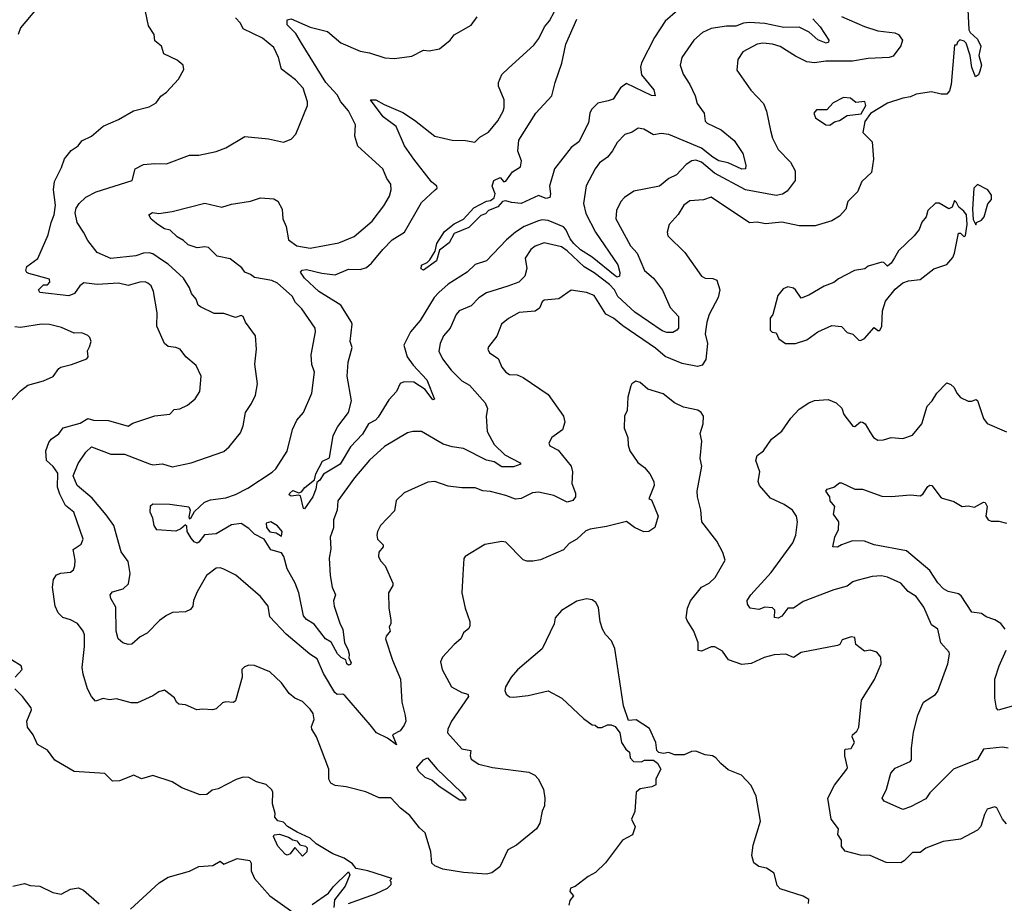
# Model space of a CAD drawing. Extents: x 1246230 to 1426786, y 660032 to 763141.
# Tile 330 of 566: x 1341810 to 1346944, y 717956 to 722562. Entities that reach past the tile are written whole.
import ezdxf

# ---------------------------------------------------------------- set-up
doc = ezdxf.new("R2010")
doc.units = 0

msp = doc.modelspace()

# ---------------------------------------------------------------- linework, layer by layer
at = {"layer": '0CON10XD'}
for points in [[(1341935, 722662.5), (1341815, 722520.8), (1341802.3, 722485)], [(1342637.9, 722252.1), (1342666.4, 722303.6), (1342662.5, 722325), (1342630.7, 722350.7), (1342562.5, 722385), (1342550, 722425), (1342515, 722452.5), (1342512, 722485), (1342481.2, 722531.2), (1342465.8, 722605)], [(1345945, 722567.6), (1345984.2, 722525), (1346028.5, 722455), (1346027.3, 722445), (1346015, 722440), (1345972.1, 722457.9), (1345927.3, 722497.3), (1345875, 722522.7), (1345795, 722521.9), (1345695, 722542.5), (1345615, 722547.3), (1345585, 722543.7), (1345545, 722528.7), (1345495, 722528.5), (1345415, 722515.6), (1345371.2, 722495), (1345325.7, 722455), (1345262.2, 722365), (1345254.4, 722325), (1345268.9, 722278.9), (1345304.5, 722225), (1345332.5, 722165), (1345343.1, 722125), (1345379.5, 722075), (1345385, 722034.2), (1345395, 722022.7), (1345468.1, 721988.1), (1345535, 721931.9), (1345580.5, 721865), (1345595.6, 721804.4), (1345594.4, 721785.6), (1345575, 721783.8), (1345505, 721815.7), (1345455, 721827), (1345425, 721846.2), (1345365, 721893.4), (1345195, 721964.5), (1345155, 721969.5), (1345115, 721961.4), (1345065, 721992.5), (1345035, 721997.5), (1345003.9, 721976.1), (1344965, 721964), (1344925, 721922), (1344902, 721878), (1344875.7, 721845), (1344834.3, 721815.7), (1344811.2, 721785), (1344764.5, 721695.5), (1344750.3, 721605), (1344762.7, 721552.7), (1344813.1, 721455), (1344928.9, 721285), (1344939.3, 721245), (1344937.3, 721225), (1344925, 721220.4), (1344915, 721226.7), (1344795, 721324.5), (1344735, 721362.3), (1344700.3, 721395), (1344679.7, 721419.7), (1344658.4, 721468.4), (1344645, 721482.9), (1344565, 721514.8), (1344535, 721518.3), (1344516.2, 721513.8), (1344440.5, 721485), (1344395, 721454.7), (1344348.2, 721415), (1344245, 721305.7), (1344185, 721286.5), (1344143.1, 721246.9), (1344045, 721182.9), (1343995, 721140.8), (1343972.1, 721115), (1343897.8, 720995), (1343848.7, 720935), (1343814, 720865), (1343830.3, 720805), (1343861.2, 720761.2), (1343933.1, 720685), (1343973.3, 720585), (1343965, 720580.8), (1343924.7, 720634.7), (1343865, 720672.7), (1343815, 720674.4), (1343793.6, 720666.4), (1343774.2, 720625), (1343735, 720581.2), (1343680, 720490), (1343665.3, 720474.8), (1343629.2, 720455), (1343598.4, 720401.6), (1343534.4, 720335.6), (1343480.8, 720245), (1343395, 720193), (1343375, 720162.2), (1343359.8, 720150.2), (1343354.2, 720115), (1343338.4, 720075), (1343295, 720012.5), (1343290, 720015), (1343275, 720080), (1343264.4, 720084.4), (1343225, 720079.1), (1343215.7, 720085), (1343219.3, 720095), (1343235, 720108.8), (1343265, 720095.6), (1343279.2, 720100.8), (1343296.3, 720123.7), (1343346.9, 720163.1), (1343354.7, 720195.3), (1343388.9, 720261.1), (1343425, 720279.2), (1343445.6, 720394.4), (1343468.3, 720441.7), (1343524.2, 720515), (1343540.8, 720575), (1343518.2, 720705), (1343522.2, 720777.8), (1343544.3, 720854.3), (1343533.3, 720885), (1343544.2, 720975), (1343540.8, 720985), (1343484.6, 721074.6), (1343369.2, 721145), (1343295, 721215.7), (1343274.3, 721245.7), (1343282.7, 721257.3), (1343305, 721260.4), (1343385, 721240.5), (1343455, 721232.7), (1343525, 721262.5), (1343585, 721260.8), (1343618.7, 721271.3), (1343645, 721293.3), (1343702.9, 721365), (1343752.7, 721415), (1343817.3, 721455), (1343905, 721608.9), (1343976.7, 721675), (1343986.2, 721685), (1343986, 721695), (1343957.3, 721717.3), (1343864.8, 721834.8), (1343817.1, 721905), (1343772.9, 722005), (1343705, 722055.8), (1343640, 722145), (1343667.5, 722145), (1343710, 722120), (1343808.6, 722078.6), (1343869.1, 722039.1), (1343975.7, 721955.7), (1344065, 721934.2), (1344135, 721932.5), (1344183.9, 721923.9), (1344209.4, 721950.6), (1344255, 721976.9), (1344303.5, 722035), (1344331.1, 722085), (1344336.7, 722105), (1344335.7, 722145), (1344307.1, 722215), (1344306.9, 722235), (1344323.4, 722276.6), (1344359.7, 722310.3), (1344490.3, 722429.7), (1344516.9, 722465), (1344546.7, 722525), (1344573.1, 722556.9), (1344598.5, 722605)], [(1345240.3, 722609.7), (1345175, 722554.4), (1345120, 722470), (1345052.4, 722337.6), (1345046.4, 722315), (1345052.9, 722275), (1345117, 722197), (1345124.1, 722165.9), (1345105, 722167.3), (1344975, 722230), (1344942.1, 722207.9), (1344905, 722148.9), (1344878.9, 722138.9), (1344825, 722126.9), (1344790.9, 722095), (1344782.3, 722075), (1344775.4, 722025), (1344725.4, 721925), (1344685, 721895.5), (1344598.9, 721785), (1344572.7, 721695), (1344578, 721655), (1344574.4, 721635), (1344555, 721630.8), (1344515, 721645.7), (1344424.6, 721604.6), (1344375, 721609.2), (1344345, 721618.8), (1344327.5, 721615), (1344303.6, 721586.4), (1344255, 721567.1), (1344239.3, 721550.7), (1344215, 721541.1), (1344151.3, 721478.7), (1344075, 721447.9), (1344050, 721400), (1343998.4, 721361.6), (1343983.4, 721305), (1343915, 721256.4), (1343904.1, 721264.1), (1343905, 721282.9), (1343935, 721296.7), (1343948.9, 721311.1), (1343976.7, 721355), (1343985, 721395.9), (1344025, 721458.1), (1344075, 721498.7), (1344125, 721523.1), (1344178, 721582), (1344245, 721615.7), (1344265, 721619.4), (1344285, 721633.8), (1344289.2, 721655), (1344273.8, 721695), (1344283.3, 721725), (1344315, 721740), (1344335, 721717.5), (1344345, 721721.2), (1344380, 721770), (1344421.4, 721795), (1344426.4, 721826.4), (1344407.7, 721877.7), (1344413.1, 721935), (1344501.6, 722075), (1344585.4, 722165), (1344601.5, 722235), (1344636.6, 722335), (1344657.6, 722435), (1344715.6, 722564.4)], [(1346754.5, 722615), (1346759.3, 722509.3), (1346766.7, 722495), (1346805, 722461.2), (1346822, 722425), (1346811.2, 722375), (1346826, 722325), (1346815.9, 722294.1)], [(1346815.9, 722294.1), (1346808.8, 722275), (1346794.2, 722264.2), (1346775, 722312.5), (1346766, 722375), (1346745, 722440), (1346735, 722450), (1346713, 722457), (1346700, 722445), (1346695, 722430), (1346685, 722430), (1346666.3, 722225), (1346658.3, 722191.7), (1346645.3, 722174.7), (1346615, 722173.5), (1346564.4, 722185.6), (1346485, 722174.2), (1346455, 722160), (1346415, 722153.1), (1346335, 722126.7), (1346247.3, 722072.7), (1346217.5, 722032.5), (1346206.2, 721975), (1346255.7, 721925), (1346261.4, 721835), (1346251.2, 721765), (1346200.9, 721719.1), (1346178.6, 721665), (1346128.6, 721615), (1346117.5, 721575), (1346085, 721538), (1346045.5, 721514.5), (1345957.7, 721487.7), (1345875, 721487.8), (1345785, 721506.8), (1345698.5, 721498.5), (1345655, 721506.5), (1345615, 721502.9), (1345415, 721637.5), (1345375, 721623.1), (1345305, 721618.5), (1345273.7, 721596.3), (1345243.8, 721546.2), (1345197.5, 721495), (1345186.7, 721455), (1345190, 721435), (1345278.3, 721348.3), (1345366, 721225), (1345385, 721214.4), (1345425, 721212.9), (1345444.4, 721204.4), (1345460.5, 721155), (1345452.7, 721115), (1345405.3, 721024.8), (1345393.1, 720985), (1345384.6, 720924.6), (1345397.1, 720875), (1345388.4, 720791.6), (1345368.2, 720761.8), (1345345, 720755.3), (1345265, 720770.8), (1345175, 720806.8), (1345125, 720849.6), (1344955.9, 720965.9), (1344906.6, 721006.6), (1344867.1, 721027.1), (1344805, 721124.4), (1344765, 721140.4), (1344685, 721152), (1344622, 721108), (1344545, 721100.9), (1344535, 721092), (1344520.9, 721059.1), (1344497.5, 721042.5), (1344415, 721036.8), (1344359.1, 721005), (1344322.1, 720975), (1344298.1, 720911.9), (1344255, 720856.7), (1344251.4, 720845), (1344259.2, 720825), (1344305, 720796.2), (1344325, 720751.2), (1344345, 720724.3), (1344365, 720712.9), (1344405, 720711.1), (1344435, 720697.1), (1344565, 720608.8), (1344646, 720495), (1344652, 720465), (1344641.2, 720425), (1344585, 720384), (1344568.6, 720355), (1344575, 720340.8), (1344618.7, 720318.7), (1344685.6, 720235), (1344693.3, 720205), (1344688.6, 720145), (1344708, 720095), (1344707.5, 720075), (1344695, 720055.8), (1344665, 720047.5), (1344595, 720082.7), (1344515, 720100), (1344484.5, 720095.5), (1344424.3, 720065.7), (1344395, 720062.2), (1344345, 720082.9), (1344265, 720102.9), (1344225, 720106), (1344185, 720121.4), (1344115, 720121.4), (1344045, 720130), (1343975, 720154.4), (1343938.7, 720151.3), (1343853, 720113), (1343815, 720096), (1343773.3, 720056.7), (1343765, 720002.9), (1343692.1, 719925), (1343675.6, 719895), (1343672.9, 719875), (1343676.2, 719855), (1343706.2, 719825), (1343706, 719815), (1343682.5, 719787.5), (1343681.4, 719765), (1343692.2, 719742.2), (1343716, 719715), (1343755.7, 719625), (1343755, 719612.5), (1343734, 719575), (1343734.3, 719495), (1343745.8, 719434.2), (1343745.9, 719414.1), (1343737.5, 719395), (1343742.5, 719375), (1343720.3, 719349.7), (1343717.1, 719335), (1343753.3, 719223.3), (1343795.9, 719125), (1343802.5, 719005), (1343820.8, 718935), (1343822.8, 718905), (1343815.8, 718885), (1343794.1, 718855.9), (1343754.6, 718835), (1343775, 718782.5), (1343727.8, 718817.8), (1343670.6, 718845), (1343636.9, 718886.9), (1343505, 719039.2), (1343495, 719046), (1343465, 719045.5), (1343453.6, 719055), (1343395, 719154.4), (1343361, 719231), (1343322.5, 719255), (1343198.9, 719358.9), (1343115, 719450), (1343105.9, 719505), (1343066.2, 719555), (1342937.3, 719667.3), (1342875, 719698.9), (1342855, 719705.3), (1342835, 719703.3), (1342784.3, 719665), (1342735, 719579.2), (1342717.3, 719535), (1342712.9, 719505), (1342701.7, 719488.3), (1342675, 719476), (1342607.7, 719472.3), (1342575, 719455.8), (1342539.8, 719430.2), (1342475.7, 719365), (1342438, 719345), (1342395, 719307.1), (1342375, 719305.7), (1342347.5, 719315), (1342324.3, 719335), (1342312.7, 719375), (1342310.9, 719500.9), (1342285.8, 719545), (1342281.2, 719565), (1342295, 719580), (1342350, 719595), (1342378.3, 719621.7), (1342386.7, 719675), (1342375, 719737.5), (1342338.5, 719788.5), (1342300.8, 719925), (1342261.3, 719981.3), (1342187.4, 720067.4), (1342110.5, 720135), (1342088.9, 720185), (1342115, 720248.5), (1342155, 720308.8), (1342185, 720335.4), (1342285, 720297.9), (1342356.8, 720296.8), (1342486.5, 720246.5), (1342505, 720242.7), (1342555, 720247.9), (1342605, 720231.4), (1342705, 720253.3), (1342875, 720310.8), (1342902, 720335), (1342961.3, 720408.7), (1342975.6, 720445), (1342988.1, 720515), (1343019.1, 720560.9), (1343039.5, 720605), (1343050, 720665), (1343036.8, 720766.8), (1343044.4, 720845), (1343039.4, 720915), (1342987.5, 720985), (1342976, 721015), (1342965, 721020), (1342935, 721010), (1342875, 721030.5), (1342825, 721031.4), (1342753.3, 721065), (1342740, 721075), (1342731.2, 721105), (1342705.8, 721135), (1342695.6, 721165), (1342665, 721215.8), (1342585, 721287.7), (1342555, 721306.9), (1342505, 721342.2), (1342485, 721347.5), (1342455, 721345.5), (1342415, 721331.8), (1342285, 721316.9), (1342215, 721349.2), (1342165, 721410.8), (1342143.8, 721455), (1342109.5, 721505), (1342100, 721555), (1342105, 721580), (1342120.5, 721605), (1342155, 721636.5), (1342208.8, 721665), (1342397.5, 721725), (1342412, 721785), (1342455, 721806.9), (1342515, 721812.9), (1342575, 721810.5), (1342695, 721856), (1342745, 721856.9), (1342834.2, 721875.8), (1342885.6, 721894.4), (1342985, 721954), (1343108.3, 721941.7), (1343185, 721924.2), (1343225, 721940), (1343250, 721965), (1343311.4, 722115), (1343311.4, 722135), (1343288.1, 722205), (1343248.1, 722248.1), (1343175.8, 722305), (1343159.5, 722365), (1343135, 722418.1), (1343076.5, 722466.5), (1342975.8, 722515), (1342961.5, 722545), (1342935, 722571.5)], [(1346095, 722578.2), (1346215, 722526.2), (1346285, 722504.6), (1346373.5, 722493.5), (1346393.3, 722485), (1346412.5, 722455), (1346405, 722425.7), (1346365, 722372.9), (1346344.5, 722365.5), (1346235, 722360.9), (1346153.3, 722346.7), (1346013.8, 722346.2), (1345955, 722337.1), (1345915, 722342), (1345855, 722371.9), (1345775, 722423.1), (1345735, 722435.4), (1345685, 722439.3), (1345654.7, 722435.3), (1345580, 722395), (1345554.2, 722355), (1345549.1, 722299.1), (1345622, 722195), (1345688, 722125), (1345704.3, 722085), (1345724.5, 721985), (1345735.8, 721944.2), (1345764.4, 721885), (1345829.5, 721819.5), (1345853.1, 721775), (1345854.3, 721725), (1345811.8, 721668.2), (1345787, 721653), (1345755, 721646.7), (1345595, 721675.3), (1345433.1, 721763.1), (1345365, 721819.3), (1345335, 721829.6), (1345315, 721826.7), (1345285, 721807.2), (1345235, 721752.9), (1345195.5, 721734.5), (1345145.9, 721694.1), (1345011.7, 721668.3), (1344963.8, 721636.2), (1344944.4, 721615), (1344922.7, 721567.3), (1344918.2, 721525), (1344995, 721384.2), (1345030, 721345), (1345068.5, 721255), (1345114.2, 721214.2), (1345162.4, 721152.4), (1345201.3, 721061.3), (1345244.5, 721015), (1345244.8, 720955), (1345236.7, 720943.3), (1345215, 720932), (1345185, 720931.8), (1345161, 720941), (1345017.1, 721037.1), (1344929.5, 721119.5), (1344910.8, 721155), (1344885, 721181.7), (1344805, 721243), (1344753.5, 721273.5), (1344665, 721357.5), (1344635, 721378.2), (1344545, 721398.8), (1344497.6, 721382.4), (1344476, 721364), (1344445, 721318.8), (1344453.8, 721265), (1344444.4, 721225), (1344412.5, 721195), (1344355, 721172.5), (1344245, 721137.9), (1344205, 721113.3), (1344165, 721070.9), (1344101.9, 721045), (1344085.5, 721025), (1344055.3, 720954.7), (1344020, 720915), (1344002.9, 720875), (1343995.7, 720835), (1344015, 720793.8), (1344059.2, 720735), (1344115, 720680), (1344155, 720657.8), (1344238.1, 720565), (1344248.9, 720535), (1344243.3, 720495), (1344247.3, 720415), (1344285, 720347.5), (1344339.2, 720295), (1344416.7, 720255), (1344422.5, 720245), (1344385, 720232.3), (1344325, 720231.2), (1344285, 720256.9), (1344245, 720266.7), (1344125, 720326.3), (1344065, 720336), (1344018.9, 720348.9), (1343905, 720415.4), (1343860, 720415), (1343832, 720408), (1343713.2, 720336.8), (1343635, 720266.5), (1343555.4, 720175), (1343469.1, 720055), (1343465.6, 720005), (1343447.3, 719955), (1343446.2, 719913.8), (1343428.9, 719865), (1343433.1, 719805), (1343423.3, 719755), (1343428.3, 719665), (1343439.4, 719605), (1343456.9, 719565), (1343446.8, 719533.2), (1343449.4, 719505), (1343480.9, 719410.9), (1343495.5, 719385), (1343504.4, 719315), (1343521.4, 719281.4), (1343528.5, 719255), (1343525.8, 719235), (1343539.1, 719210.9), (1343535, 719200.6), (1343525, 719198.1), (1343515.8, 719205), (1343510, 719225), (1343487.2, 719237.2), (1343467.4, 719257.4), (1343435, 719317.1), (1343405, 719335.5), (1343345, 719411.4), (1343305, 719435.8), (1343289.2, 719455), (1343265.5, 719575), (1343245.9, 719625.9), (1343205, 719699.2), (1343187.3, 719765), (1343175, 719783.3), (1343119.3, 719799.3), (1343084.4, 719854.4), (1343035, 719880.8), (1343005, 719910), (1342965.8, 719935.8), (1342915, 719929.2), (1342835, 719881.7), (1342773.3, 719876.7), (1342745, 719838.8), (1342735, 719833.8), (1342720.5, 719840.5), (1342705, 719860), (1342683.3, 719895), (1342681.7, 719921.7), (1342675, 719930), (1342650.8, 719909.2), (1342625, 719897.1), (1342525, 719904), (1342510.8, 719925), (1342504.2, 719964.2), (1342491.2, 719995), (1342492.3, 720027.7), (1342505, 720038.8), (1342592.3, 720037.7), (1342693, 720023), (1342698.8, 720005), (1342691.7, 719971.7), (1342695, 719960), (1342705, 719967.5), (1342720.9, 719999.1), (1342773.4, 720046.6), (1342805, 720059.1), (1342885, 720070), (1342935, 720087.1), (1342999.2, 720120.9), (1343126.5, 720203.5), (1343145, 720221.9), (1343205, 720313.3), (1343233, 720427), (1343255.7, 720475), (1343290.6, 720515), (1343333.3, 720615), (1343346.7, 720725), (1343334.3, 720765), (1343330, 720815), (1343353.1, 720935), (1343351.1, 720955), (1343280.8, 721055), (1343248.6, 721088.6), (1343230.5, 721120.5), (1343155, 721189.5), (1343125, 721202.1), (1343035, 721217.8), (1343013.8, 721235), (1342985, 721245.6), (1342968.2, 721268.2), (1342908, 721315), (1342840.3, 721330.3), (1342795, 721375.5), (1342775, 721378.9), (1342735, 721373.2), (1342688.9, 721388.9), (1342665, 721411.4), (1342630.7, 721430.7), (1342595.7, 721465), (1342565, 721472.9), (1342530, 721495), (1342495, 721523.3), (1342484.4, 721545), (1342503.4, 721556.6), (1342535, 721552.7), (1342605, 721561.9), (1342775, 721605.8), (1342864.5, 721584.5), (1342915, 721600), (1343014.2, 721615.8), (1343065, 721633.3), (1343135, 721628.8), (1343156.1, 721616.1), (1343178, 721575), (1343182.1, 721525), (1343199.2, 721485), (1343211.9, 721415), (1343255, 721383.1), (1343325, 721372.2), (1343475, 721398.8), (1343555, 721431.9), (1343648.7, 721511.3), (1343708.6, 721591.4), (1343738, 721642), (1343746.7, 721675), (1343745.4, 721705.4), (1343724.4, 721735), (1343704.4, 721784.4), (1343572.5, 721902.5), (1343558.5, 721955), (1343561.1, 722015), (1343525, 722087.1), (1343484.4, 722134.4), (1343465, 722170), (1343406.9, 722235), (1343279.3, 722439.3), (1343250.9, 722490.9), (1343204.7, 722535), (1343205, 722560.8), (1343225, 722566.9), (1343325, 722522.7), (1343415, 722500.4), (1343485, 722441.9), (1343585, 722397.5), (1343635, 722390), (1343715, 722364.4), (1343765, 722359.4), (1343855, 722371.9), (1343915, 722404), (1343945, 722400), (1343999.1, 722410.9), (1344054.4, 722455.6), (1344075.7, 722484.3), (1344165, 722533.8), (1344195, 722578)], [(1346955, 718370), (1346935, 718395.6), (1346905, 718454.2), (1346895, 718458.6), (1346855, 718447.5), (1346840.1, 718419.9), (1346822.4, 718357.6), (1346805, 718338), (1346715, 718290), (1346625, 718279.4), (1346535, 718243.3), (1346505, 718221.3), (1346465, 718220.6), (1346422.5, 718177.5), (1346405, 718167.8), (1346328.3, 718168.3), (1346245, 718205.8), (1346195, 718207.5), (1346115, 718227.5), (1346095, 718252.5), (1346096, 718285), (1346076.2, 718315), (1346078.8, 718345), (1346040.8, 718395), (1346023.8, 718505), (1346058.6, 718571.4), (1346123.3, 718655), (1346126.7, 718665), (1346112.5, 718725), (1346112.5, 718755), (1346115, 718760), (1346145, 718762.5), (1346150, 718770), (1346163.3, 718795), (1346151.2, 718825), (1346153.3, 718835), (1346175.5, 718854.5), (1346185.4, 718874.6), (1346199.6, 719015), (1346266.8, 719123.2), (1346302, 719205), (1346299.5, 719239.5), (1346278.8, 719265), (1346245, 719275.6), (1346215, 719271.2), (1346170, 719305), (1346165, 719342.5), (1346145, 719345.8), (1346099.5, 719330.5), (1346086, 719305), (1346075, 719300), (1345885, 719264.4), (1345845, 719237.1), (1345805.4, 719255.4), (1345745, 719251.9), (1345692.4, 719237.6), (1345625, 719205.8), (1345575, 719200.8), (1345505.8, 719225.8), (1345475, 719270.8), (1345435, 719292.5), (1345415, 719293.8), (1345365, 719270), (1345347.5, 719275), (1345347.5, 719315), (1345325.7, 719375), (1345290.6, 719430.6), (1345286, 719445), (1345291.9, 719495), (1345307.2, 719532.8), (1345365, 719604), (1345405, 719625.8), (1345436.2, 719655), (1345488, 719745), (1345476.2, 719785), (1345445, 719843.3), (1345366.2, 719945), (1345362, 720005), (1345344.3, 720075), (1345343.1, 720105), (1345367.5, 720235), (1345358, 720275), (1345366.2, 720365), (1345357.5, 720405), (1345374, 720455), (1345375.8, 720495), (1345363.8, 720515), (1345346.4, 720526.4), (1345271.9, 720541.9), (1345225, 720565.7), (1345165, 720611.9), (1345085, 720636), (1345045, 720672), (1345022.5, 720677.5), (1345002.5, 720665), (1344996.1, 720653.9), (1344980.8, 720595), (1344977.5, 720525), (1344964.3, 720495), (1344962.7, 720432.7), (1344982, 720385), (1344982.5, 720345), (1344992, 720315), (1345033.8, 720255), (1345068.7, 720228.7), (1345096, 720195), (1345116.2, 720155), (1345118, 720135), (1345090, 720065), (1345105, 720060), (1345140, 719975), (1345122.5, 719915), (1345090, 719895), (1345065, 719892), (1345016.7, 719915), (1344975, 719946.7), (1344870.3, 719919.7), (1344785, 719907.1), (1344762.4, 719897.6), (1344715, 719854), (1344675, 719832.5), (1344645, 719799.2), (1344525, 719746.9), (1344485, 719740), (1344455, 719739.2), (1344435, 719747.5), (1344345, 719838.6), (1344325, 719842.9), (1344236.1, 719826.1), (1344133.3, 719765), (1344126.4, 719753.6), (1344120.3, 719669.7), (1344116, 719575), (1344133.1, 719495), (1344156.9, 719425), (1344157.6, 719402.4), (1344151.9, 719388.1), (1344124.2, 719365.8), (1344110, 719335), (1344075, 719306), (1344015, 719238.8), (1344004.5, 719215), (1344012.3, 719175), (1344062.5, 719085), (1344115, 719056), (1344146.6, 719046.6), (1344151.1, 719035), (1344062.6, 718905), (1344043.2, 718865), (1344040.5, 718845), (1344115, 718761.5), (1344163, 718753), (1344158.8, 718725), (1344165, 718707.1), (1344205, 718681.1), (1344275, 718663.8), (1344465, 718640), (1344496, 718625), (1344514.2, 718605), (1344541.4, 718551.4), (1344548, 718505), (1344547.5, 718465), (1344535, 718437.5), (1344521.9, 718375), (1344505.8, 718345), (1344400, 718260), (1344355, 718235.8), (1344313, 718147), (1344272.5, 718115), (1344245, 718108.7), (1344125, 718116.7), (1344017.1, 718135), (1343975, 718151.1), (1343958.6, 718165), (1343953.3, 718225), (1343923.6, 718323.6), (1343895, 718350), (1343845, 718414), (1343795, 718452.5), (1343745.6, 718505.6), (1343685, 718505.8), (1343615, 718536.9), (1343513.2, 718563.2), (1343455, 718570.8), (1343433, 718583), (1343422.7, 718602.7), (1343422.9, 718655), (1343384.3, 718755.7), (1343357.8, 718825), (1343334.3, 718865), (1343332.4, 718877.6), (1343346.5, 718915), (1343339.6, 718945), (1343325, 718968.9), (1343285, 719008.2), (1343245.6, 719025.6), (1343215, 719050), (1343175.8, 719105), (1343115, 719163.8), (1343035, 719195.7), (1343005, 719197.5), (1342981.7, 719188.3), (1342968, 719175), (1342970.8, 719135), (1342935, 719012.5), (1342925, 719002.5), (1342885, 719006.2), (1342868.3, 719001.7), (1342835, 718970), (1342815.8, 718964.2), (1342765, 718968.6), (1342734.1, 718964.1), (1342675, 718991.2), (1342640, 718995), (1342627.5, 719005), (1342617.7, 719027.7), (1342565, 719066.7), (1342535, 719058), (1342505, 719038), (1342425, 719001.9), (1342390.7, 719000.7), (1342315, 719022.3), (1342277.9, 719017.9), (1342245, 719023.5), (1342205, 719010.8), (1342185, 719033.8), (1342164.2, 719075), (1342141.5, 719151.5), (1342135.6, 719185), (1342148.2, 719295), (1342147.3, 719355), (1342141.1, 719375), (1342112, 719415), (1342075, 719434.3), (1342035.5, 719445.5), (1342010.2, 719470.2), (1341995.4, 719505.4), (1341980.6, 719605), (1341986.8, 719645), (1342002, 719668), (1342025, 719676.9), (1342075, 719683.1), (1342090, 719695), (1342098, 719715), (1342099.4, 719745), (1342088.8, 719801.2), (1342131.2, 719828.8), (1342140.8, 719855), (1342091.8, 719995), (1342049.8, 720029.8), (1342018.7, 720088.7), (1342007.6, 720125), (1342008.9, 720198.9), (1341985, 720233.3), (1341950, 720265), (1341946.7, 720315), (1341961.4, 720358.6), (1341975, 720376.2), (1342015, 720403.8), (1342036.7, 720435), (1342125, 720460), (1342165, 720484), (1342195, 720474), (1342272.6, 720472.6), (1342375, 720444.2), (1342400.5, 720459.5), (1342515, 720498.1), (1342593.6, 720506.4), (1342615, 720530), (1342645, 720533.8), (1342685, 720553.8), (1342725, 720586.7), (1342748.8, 720625), (1342756.2, 720705), (1342730.5, 720760.5), (1342675.8, 720805.8), (1342646.2, 720845), (1342624.2, 720854.2), (1342585, 720858.6), (1342564.5, 720875), (1342525.6, 720965), (1342526.2, 721033.8), (1342507.7, 721145), (1342495, 721174.4), (1342479.2, 721189.1), (1342465, 721195.3), (1342437.5, 721195), (1342375, 721176.7), (1342325, 721189.2), (1342215, 721181.9), (1342145, 721190), (1342124.6, 721175.4), (1342095.6, 721135), (1342066.7, 721123.3), (1341915, 721140), (1341907.5, 721155), (1341935, 721180), (1341955, 721180), (1341967.5, 721195), (1341965, 721210), (1341858.6, 721238.6), (1341846.7, 721245), (1341842.5, 721255), (1341848, 721275), (1341905, 721317.5), (1341959, 721441), (1341973.5, 721505), (1341990, 721545), (1341997.1, 721595), (1341987.3, 721675), (1341991.7, 721718.3), (1342028.7, 721791.3), (1342043.5, 721836.5), (1342078.8, 721881.2), (1342115.7, 721904.3), (1342135, 721931.2), (1342184.5, 721955.5), (1342245, 722007.5), (1342325, 722042), (1342403.2, 722086.8), (1342485, 722107.5), (1342521.7, 722128.3), (1342546.1, 722163.9), (1342575.7, 722184.3), (1342637.9, 722252.1)], [(1346035, 722012), (1346059.3, 722030.7), (1346085, 722037.5), (1346125, 722062.5), (1346198.3, 722071.7), (1346222.5, 722115), (1346216.7, 722136.7), (1346170.7, 722130.7), (1346143, 722153), (1346105, 722156.7), (1346051.2, 722128.8), (1346018, 722092), (1345965, 722092), (1345950.8, 722075), (1345960.3, 722050.3), (1346013.3, 722015), (1346035, 722012)], [(1346795, 721492.5), (1346800, 721505), (1346825, 721517.5), (1346840, 721535), (1346858.3, 721601.7), (1346876.7, 721625), (1346877.5, 721635), (1346877, 721647), (1346857.5, 721675), (1346805, 721703.3), (1346786, 721685), (1346777.5, 721575), (1346781.7, 721521.7), (1346795, 721492.5)], [(1345855, 720873.8), (1345915, 720893.3), (1345972.5, 720935), (1346045, 720967.5), (1346095, 720962.5), (1346125, 720932.5), (1346155, 720922.5), (1346185, 720892.5), (1346195, 720890), (1346215, 720900), (1346265, 720957.5), (1346285, 720942.5), (1346295, 720942.5), (1346305.9, 720965), (1346309.4, 721045), (1346324.2, 721095), (1346375, 721157.5), (1346415, 721190), (1346445, 721200.4), (1346505, 721208), (1346576.4, 721263.6), (1346645, 721286.7), (1346675, 721322.5), (1346684.1, 721345.9), (1346705, 721450), (1346715, 721450), (1346735, 721430), (1346741.7, 721438.3), (1346750, 721495), (1346746.2, 721545), (1346733.9, 721563.9), (1346707.5, 721585), (1346695, 721610), (1346685, 721620), (1346672.5, 721585), (1346655, 721576.7), (1346605, 721606), (1346585, 721606.7), (1346545, 721567.5), (1346536.7, 721535), (1346515, 721507.5), (1346500.5, 721469.5), (1346473.9, 721436.1), (1346392.1, 721357.9), (1346371.7, 721321.7), (1346355, 721293.8), (1346335, 721277.5), (1346316.1, 721296.1), (1346305, 721298.8), (1346235, 721277.5), (1346216.4, 721263.6), (1346162.5, 721255), (1346078.9, 721211.1), (1346055, 721192), (1346005, 721174), (1345925, 721126), (1345885, 721110), (1345856.2, 721155), (1345845, 721162.5), (1345815, 721170), (1345790.7, 721159.3), (1345763.3, 721125), (1345737.5, 721025), (1345723, 721007), (1345723.6, 720943.6), (1345733, 720933), (1345755, 720930), (1345768.3, 720898.3), (1345803.9, 720873.9), (1345855, 720873.8)], [(1341745.8, 720555), (1341815, 720628.6), (1341852.6, 720657.4), (1341935, 720680.6), (1341985, 720701.9), (1342014.3, 720745), (1342025, 720751.5), (1342081.2, 720765), (1342160, 720795), (1342166.7, 720805), (1342163.6, 720836.4), (1342173.6, 720856.4), (1342183.3, 720885), (1342176.7, 720905), (1342165.7, 720915.7), (1342135, 720929.4), (1342095, 720928.1), (1342028.3, 720958.3), (1341966.1, 720973.9), (1341924.2, 720975.8), (1341815, 720958.2), (1341785, 720961.8)], [(1346965, 718765.8), (1346935, 718770), (1346835, 718760), (1346805, 718705.7), (1346678.6, 718655), (1346555, 718533.1), (1346535, 718500.4), (1346455, 718460), (1346414.7, 718444.7), (1346318.6, 718488.6), (1346308, 718505), (1346329.3, 718550.7), (1346352.7, 718635), (1346375, 718661.1), (1346453.3, 718695), (1346460.9, 718705), (1346460.5, 718765), (1346471.3, 718848.7), (1346492.7, 718937.3), (1346514.3, 718985), (1346522.5, 719005), (1346585, 719044.3), (1346597.2, 719062.8), (1346649.2, 719205), (1346658, 719255), (1346656, 719265), (1346613.8, 719313.8), (1346597.5, 719385), (1346565, 719408.8), (1346525, 719500), (1346484.2, 719555), (1346442.2, 719582.2), (1346405, 719625.7), (1346335, 719656.9), (1346303.2, 719663.2), (1346255, 719659.4), (1346175, 719639.2), (1346155, 719632), (1346125, 719608.9), (1346055, 719589.6), (1345895, 719530), (1345845, 719494.4), (1345815, 719494), (1345785, 719454), (1345765, 719442.5), (1345746.2, 719446.2), (1345748.1, 719485), (1345735.8, 719495.8), (1345695, 719499.6), (1345665, 719487.5), (1345618.8, 719495), (1345606, 719515), (1345604.1, 719534.1), (1345621.9, 719565), (1345729.4, 719680.6), (1345842, 719835), (1345856.6, 719875), (1345865.5, 719945), (1345860.5, 719975), (1345840, 720005), (1345797.1, 720035), (1345725, 720067.9), (1345667.8, 720135), (1345661.5, 720155), (1345669.5, 720205), (1345648.2, 720265), (1345655, 720291.2), (1345688.6, 720315), (1345730.8, 720375), (1345783.3, 720416.7), (1345830.6, 720485), (1345875, 720531.9), (1345925, 720565.5), (1345955, 720577.8), (1346025, 720582.9), (1346066.7, 720565), (1346097.3, 720537.3), (1346107.5, 720505), (1346155, 720443.3), (1346165, 720442.5), (1346194.1, 720465.9), (1346205, 720463.8), (1346218, 720455), (1346243.7, 720413.7), (1346262, 720385), (1346285, 720371.4), (1346315, 720372), (1346355, 720383.8), (1346415, 720380), (1346465, 720396.7), (1346515, 720456.2), (1346541.7, 720548.3), (1346567.5, 720575), (1346592, 720615), (1346645, 720668.8), (1346665, 720661.2), (1346683.3, 720645), (1346696.2, 720615), (1346715, 720593.3), (1346755, 720573.8), (1346775, 720573.8), (1346795, 720583.3), (1346805, 720576.7), (1346835, 720483.8), (1346855, 720456.7), (1346955, 720413.8)], [(1346947.9, 719385), (1346925.7, 719415.7), (1346895, 719434.6), (1346849.7, 719449.7), (1346825, 719466.2), (1346775, 719473.8), (1346718.8, 719558.8), (1346705, 719569.3), (1346651.2, 719581.2), (1346627.3, 719595), (1346597, 719627), (1346555, 719690.4), (1346434, 719794), (1346265, 719825.3), (1346215, 719844.4), (1346152.5, 719845), (1346094.7, 719825.3), (1346075, 719812.5), (1346050.8, 719815), (1346060, 719865), (1346078.8, 719905), (1346082, 719945), (1346053.8, 719985), (1346061.2, 720025), (1346036.7, 720055), (1346033.8, 720075), (1346013.8, 720105), (1346020, 720115), (1346055, 720125.6), (1346085, 720148), (1346095, 720148), (1346164.6, 720114.6), (1346205.6, 720115.6), (1346305, 720079.4), (1346355, 720076.1), (1346455, 720085.5), (1346505, 720080.6), (1346520.2, 720089.8), (1346545, 720129.2), (1346555, 720136), (1346566.7, 720135), (1346615, 720069.2), (1346681.7, 720051.7), (1346725, 720024.4), (1346755, 720028.8), (1346788.3, 720021.7), (1346835, 720046.7), (1346845, 720046.2), (1346855.4, 720025), (1346847.1, 719975), (1346860, 719955), (1346875, 719948.6), (1346915, 719947.5), (1346955, 719938)], [(1343175, 719870), (1343178.8, 719895), (1343155, 719923.3), (1343120, 719945), (1343095, 719937.5), (1343096.7, 719915), (1343115, 719893.3), (1343147, 719887), (1343175, 719870)], [(1345922.5, 717955), (1345925, 717976.2), (1345895, 717994.2), (1345775, 718031.3), (1345759.8, 718049.8), (1345745, 718113.8), (1345705, 718140), (1345665, 718148.8), (1345637.7, 718167.7), (1345627.5, 718205), (1345635, 718260), (1345672.5, 718385), (1345650.8, 718515), (1345625, 718570), (1345573.3, 718625), (1345505, 718652), (1345465.8, 718685.8), (1345440, 718715), (1345422.5, 718725), (1345385, 718731.2), (1345335, 718750), (1345312.7, 718747.3), (1345275, 718731.2), (1345225, 718731.2), (1345195, 718742.5), (1345165, 718737.5), (1345143, 718743), (1345133, 718753), (1345126.7, 718795), (1345095, 718867.5), (1345025, 718912.5), (1344985, 718910), (1344958.8, 718985), (1344913.8, 719285), (1344896.7, 719325), (1344865, 719357.5), (1344848.8, 719385), (1344837, 719423), (1344828.8, 719498.8), (1344813.9, 719523.9), (1344795, 719538.8), (1344765, 719543.8), (1344715, 719531.2), (1344635, 719482), (1344602.5, 719445), (1344597.5, 719412.5), (1344535, 719283.3), (1344405.8, 719174.2), (1344373.3, 719135), (1344343.8, 719085), (1344340, 719065), (1344347, 719047), (1344365, 719033.3), (1344385, 719031.2), (1344460.8, 719039.2), (1344565, 719064), (1344636.7, 719025), (1344750.5, 718920.5), (1344795, 718887.5), (1344810, 718885), (1344825, 718872.5), (1344845, 718872.5), (1344875, 718887.5), (1344895, 718887.5), (1344915, 718877.5), (1344940, 718845), (1344947.5, 718795), (1344970.7, 718760.7), (1344990, 718745), (1344993.3, 718715), (1345010, 718695), (1345053, 718693), (1345068.3, 718701.7), (1345115, 718702.5), (1345136.4, 718686.4), (1345152.5, 718655), (1345127.5, 718605), (1345126.9, 718573.1), (1345107, 718563), (1345045, 718552.5), (1345024.8, 718535.2), (1345017.9, 718435), (1345000, 718395), (1345018.6, 718355), (1345005, 718313.3), (1344953.8, 718285), (1344865, 718167.5), (1344813, 718117), (1344775, 718096), (1344706.1, 718043.9), (1344682.5, 718035), (1344678.3, 718018.3), (1344697.5, 717995), (1344678.1, 717971.9), (1344673, 717947)], [(1347005, 718989.4), (1346912.9, 718962.9), (1346904.3, 718974.3), (1346894.6, 719025), (1346894.8, 719125.2), (1346916.9, 719195), (1346954.7, 719275.3)], [(1341787.5, 719135), (1341822.5, 719175), (1341817.5, 719195), (1341767.5, 719225)], [(1343524.2, 717955.8), (1343665, 718006.2), (1343727.5, 718035), (1343747.5, 718055), (1343747.5, 718067.5), (1343740, 718075), (1343750, 718085), (1343625, 718126), (1343565, 718137.5), (1343545, 718162.5), (1343502.3, 718192.3), (1343442.5, 718215), (1343356.4, 718266.4), (1343325, 718296.7), (1343257, 718327), (1343207.5, 718357.5), (1343185, 718378.8), (1343157, 718387), (1343140, 718405), (1343142.5, 718425), (1343128.8, 718475), (1343130, 718535), (1343125, 718547.5), (1343096.2, 718576.2), (1343045, 718590), (1343005, 718611.4), (1342975, 718614.4), (1342938.3, 718601.7), (1342845, 718553.3), (1342813, 718547), (1342786.4, 718523.6), (1342751.7, 718521.7), (1342700.3, 718540.3), (1342655, 718558.1), (1342605, 718590), (1342505, 718623.1), (1342445, 718605.7), (1342405, 718623.8), (1342330, 718595), (1342295, 718593.3), (1342255, 718632.5), (1342095, 718642.9), (1341993.1, 718703.1), (1341955.8, 718755), (1341903.8, 718785), (1341880.8, 718835), (1341850.8, 718875), (1341846.9, 718905), (1341871.4, 718965), (1341870, 718975), (1341825, 719034.4), (1341784.3, 719075)], [(1344135, 718494.6), (1344105, 718494.8), (1343997, 718565), (1343959.1, 718599.1), (1343925, 718612), (1343889.7, 718645), (1343880.9, 718665), (1343915, 718703.7), (1343937.1, 718715), (1343985, 718656.9), (1344114.6, 718534.6), (1344135.7, 718505), (1344135, 718494.6)], [(1343285, 718202.5), (1343245, 718247.5), (1343220, 718215), (1343205, 718207.5), (1343195, 718212.5), (1343156.7, 718255), (1343133.8, 718305), (1343137, 718313), (1343165, 718316.7), (1343211.7, 718301.7), (1343235, 718286.7), (1343255, 718282.5), (1343271.7, 718261.7), (1343300, 718255), (1343310, 718245), (1343306.7, 718225), (1343285, 718202.5)], [(1342388.8, 717925), (1342537, 718063), (1342585, 718092.3), (1342695, 718124.6), (1342745, 718148.8), (1342817.3, 718152.7), (1342855, 718176.2), (1342875, 718160), (1342945, 718190.6), (1343010, 718180), (1343016.7, 718165), (1343016.7, 718125), (1343034.3, 718085), (1343114.7, 717994.7), (1343235, 717910)], [(1343335, 717950.6), (1343420.3, 718009.7), (1343445, 718042), (1343525, 718120), (1343532.5, 718105), (1343506.7, 718045), (1343452.5, 717975), (1343447.5, 717935)], [(1341775, 718045.8), (1341835, 718060), (1341865, 718048.5), (1341915, 718046.2), (1341982.9, 718012.9), (1342026.2, 718003.8), (1342075, 718030), (1342116.4, 718036.4), (1342142.5, 718025), (1342225, 717953.3)]]:
    msp.add_lwpolyline(points, dxfattribs=at)

doc.saveas('drawing.dxf')
